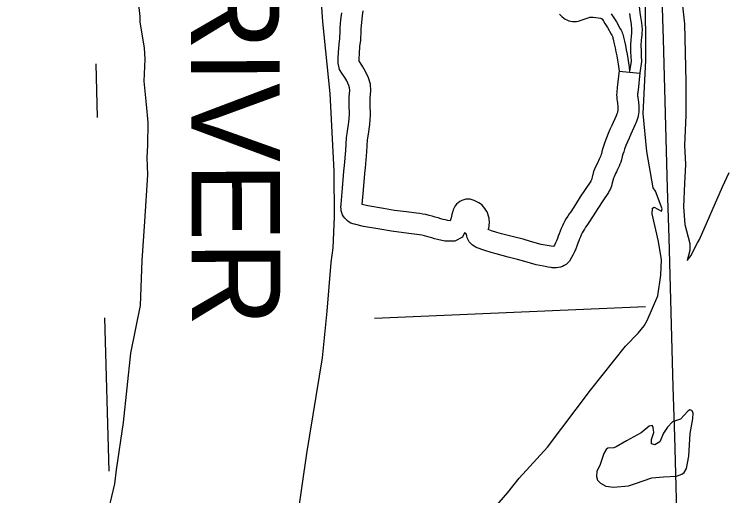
# Model space of a CAD drawing. Extents: x -19 to 366, y -4 to 359.
# Drawn here: x 163.091 to 164.055, y 176.69 to 177.343 of the extents above; entities that cross this region are included whole.
import ezdxf

# ---------------------------------------------------------------- set-up
doc = ezdxf.new("R2010")
doc.units = 0
for name, color, linetype in [('R_Axis', 7, 'Continuous'), ('R_Axis Annot', 7, 'Continuous'), ('R_Border Prem', 7, 'Continuous'), ('Sheet Fence', 7, 'Continuous'), ('T_Indications', 7, 'Continuous'), ('T_Notes', 7, 'Continuous')]:
    doc.layers.add(name, color=color, linetype=linetype)

msp = doc.modelspace()

# ---------------------------------------------------------------- linework, layer by layer
at = {"layer": 'R_Axis'}
for points in [[(163.20175, 177.27537), (163.20368, 177.20281)], [(163.21352, 176.93095), (163.21956, 176.72305)]]:
    msp.add_lwpolyline(points, dxfattribs=at)
at = {"layer": 'R_Axis Annot'}
msp.add_lwpolyline([(163.58, 176.93083), (163.94765, 176.9466)], dxfattribs=at)
at = {"layer": 'R_Border Prem'}
for points in [[(163.21946, 176.67173), (163.22759, 176.70603), (163.2301, 176.72505), (163.23924, 176.78934), (163.24939, 176.88307), (163.26268, 176.94782), (163.26467, 177.00895), (163.26812, 177.06176), (163.27235, 177.12483), (163.27156, 177.14872), (163.27261, 177.16506), (163.27284, 177.19599), (163.27053, 177.22042), (163.26733, 177.25205), (163.2689, 177.28206), (163.26808, 177.29703), (163.26198, 177.33222), (163.26204, 177.33962), (163.25647, 177.38866)], [(163.99457, 177.38265), (164.00059, 177.33001), (164.00212, 177.25111), (164.00251, 177.20615), (164.00038, 177.16474), (164.00177, 177.13916), (164.00031, 177.11351), (163.99915, 177.08143), (164.00089, 177.05755), (164.00758, 177.03187), (164.00755, 177.02238), (164.00437, 177.00885), (164.009, 177.01539), (164.01837, 177.03263)], [(163.50623, 177.37894), (163.50949, 177.33252), (163.51949, 177.23517), (163.52471, 177.12996), (163.52539, 177.06812), (163.52345, 177.02596), (163.52076, 177.00599), (163.51526, 176.94005), (163.50914, 176.87676), (163.48785, 176.74735), (163.47565, 176.6627)], [(163.96107, 177.10275), (163.95815, 177.10763), (163.94954, 177.15662), (163.94467, 177.20833), (163.94799, 177.28011), (163.94771, 177.37421)], [(164.01837, 177.03263), (164.02076, 177.03723), (164.05194, 177.10895), (164.06127, 177.12828)], [(163.71092, 176.63678), (163.76073, 176.69423), (163.77612, 176.71367), (163.81483, 176.75554), (163.87301, 176.83306), (163.9205, 176.89292), (163.93764, 176.91031), (163.94581, 176.92013), (163.94986, 176.92761), (163.96444, 176.96108), (163.96832, 176.98904), (163.96911, 177.00973), (163.96546, 177.03471), (163.95648, 177.07231), (163.95692, 177.07991), (163.95917, 177.08127), (163.96912, 177.07576), (163.9702, 177.07882), (163.96107, 177.10275)], [(163.93412, 176.70628), (163.95616, 176.71408), (163.97205, 176.71569), (163.98986, 176.7162), (163.99701, 176.71899), (164, 176.72151), (164.00333, 176.72669), (164.00626, 176.74363), (164.00801, 176.77421), (164.01184, 176.7942), (164.01246, 176.80218), (164.01051, 176.80556), (164.00784, 176.80627), (164.00503, 176.80452), (163.99517, 176.79371), (163.98443, 176.7901), (163.97754, 176.78277), (163.97218, 176.77451), (163.96726, 176.76304), (163.96013, 176.75893), (163.95594, 176.76018), (163.95565, 176.76625), (163.95909, 176.77579), (163.95783, 176.78279), (163.95646, 176.78504), (163.95268, 176.78441), (163.94166, 176.77529), (163.92176, 176.7643), (163.90787, 176.75608), (163.90467, 176.7547), (163.89653, 176.75436), (163.89409, 176.7528), (163.89116, 176.74724), (163.88556, 176.73101)], [(163.88556, 176.73101), (163.88171, 176.72317), (163.88127, 176.71576), (163.88268, 176.71104), (163.88635, 176.70712), (163.89381, 176.7027), (163.90407, 176.70137), (163.92469, 176.70345), (163.93412, 176.70628)]]:
    msp.add_lwpolyline(points, dxfattribs=at)
at = {"layer": 'Sheet Fence'}
for points in [[(168.79024, 2.24423), (168.56072, 10.86154), (168.3304, 19.47898), (168.09927, 28.09654), (167.86734, 36.71424), (167.63461, 45.33207), (167.40109, 53.95003), (167.16676, 62.56812), (166.93164, 71.18634), (166.69573, 79.80469), (166.45902, 88.42317), (166.22151, 97.04178), (165.98322, 105.66053), (165.74413, 114.27941), (165.50426, 122.89842), (165.26359, 131.51756), (165.02214, 140.13684), (164.7799, 148.75625), (164.53687, 157.3758), (164.29307, 165.99547), (164.04847, 174.61528), (163.8031, 183.23523), (163.55694, 191.85531), (163.31001, 200.47553), (163.06229, 209.09588), (162.8138, 217.71636), (162.56453, 226.33698), (162.31449, 234.95774), (162.06367, 243.57863), (161.81208, 252.19966), (161.55972, 260.82082), (161.30659, 269.44212), (161.05269, 278.06356), (160.79802, 286.68514), (160.54258, 295.30685), (160.28638, 303.9287), (160.02941, 312.55068), (159.77168, 321.1728), (159.51318, 329.79507), (159.25393, 338.41747), (158.99391, 347.04)], [(0, 172.2839), (7.1335, 172.2883), (14.26699, 172.30153), (21.40046, 172.32356), (28.53389, 172.35442), (35.66729, 172.39408), (42.80062, 172.44256), (49.9339, 172.49986), (57.06709, 172.56597), (64.2002, 172.6409), (71.33321, 172.72464), (78.46611, 172.81719), (85.59889, 172.91856), (92.73155, 173.02874), (99.86406, 173.14774), (106.99641, 173.27555), (114.12861, 173.41217), (121.26063, 173.5576), (128.39246, 173.71185), (135.5241, 173.87492), (142.65553, 174.04679), (149.78674, 174.22748), (156.91773, 174.41697), (164.04847, 174.61528), (171.17897, 174.82241), (178.3092, 175.03834), (185.43916, 175.26308), (192.56884, 175.49664), (199.69822, 175.739), (206.8273, 175.99017), (213.95607, 176.25015), (221.0845, 176.51895), (228.2126, 176.79655), (235.34035, 177.08295), (242.46774, 177.37817), (249.59476, 177.68219), (256.7214, 177.99502), (263.84765, 178.31666), (270.97349, 178.6471), (278.09893, 178.98634), (285.22393, 179.33439), (292.3485, 179.69125), (299.47263, 180.05691), (306.59629, 180.43137), (313.71949, 180.81463), (320.84221, 181.2067), (327.96444, 181.60757), (335.08617, 182.01724), (342.20739, 182.4357)]]:
    msp.add_spline(points, degree=3, dxfattribs=at)
at = {"layer": 'T_Indications'}
for points in [[(163.92896, 177.41471), (163.92925, 177.41011), (163.92951, 177.40515), (163.92999, 177.39874), (163.93068, 177.39302), (163.9316, 177.38713), (163.93273, 177.38169), (163.93389, 177.37697), (163.93578, 177.37048), (163.93707, 177.36464), (163.93837, 177.35799), (163.93906, 177.35327), (163.94004, 177.34529), (163.94068, 177.3392), (163.94229, 177.33108), (163.94288, 177.32219), (163.94259, 177.31663), (163.94242, 177.31415)], [(163.83099, 177.34283), (163.83403, 177.33956), (163.83625, 177.33776), (163.83842, 177.33632), (163.84089, 177.33504), (163.8435, 177.33406), (163.84611, 177.33339), (163.84877, 177.333), (163.85153, 177.3329), (163.85423, 177.3331), (163.85692, 177.3336), (163.85906, 177.33425), (163.87137, 177.33852), (163.87207, 177.33871), (163.87276, 177.33886), (163.87347, 177.33896), (163.8742, 177.33902), (163.87492, 177.33904), (163.87565, 177.33901), (163.87669, 177.3389), (163.88024, 177.33846), (163.88639, 177.33734), (163.88726, 177.33718), (163.88751, 177.33711), (163.8878, 177.33701), (163.88804, 177.3369), (163.88819, 177.33681), (163.88842, 177.33665), (163.88869, 177.33642), (163.88888, 177.33624), (163.88902, 177.33607), (163.88921, 177.3358), (163.89067, 177.33336), (163.89251, 177.3304), (163.89437, 177.32747), (163.89597, 177.32504), (163.90115, 177.31576), (163.90195, 177.31441), (163.90239, 177.31351), (163.90279, 177.31256), (163.9031, 177.31163), (163.90336, 177.31067), (163.9034, 177.31046)], [(163.90111, 177.34358), (163.9028, 177.34076), (163.90454, 177.33795), (163.90631, 177.33517), (163.90812, 177.33242), (163.91347, 177.32284), (163.91447, 177.32115), (163.91532, 177.3194), (163.91609, 177.31758), (163.91671, 177.31573), (163.91722, 177.31383), (163.91758, 177.3119), (163.91899, 177.30616), (163.92032, 177.30039), (163.92151, 177.2946), (163.92263, 177.28879), (163.92361, 177.28296), (163.92451, 177.27712), (163.92528, 177.27125), (163.92598, 177.26538)], [(163.92592, 177.34369), (163.92662, 177.33707), (163.92818, 177.32922), (163.92865, 177.32209), (163.92841, 177.31747), (163.9281, 177.31278), (163.92773, 177.30828), (163.92723, 177.30119), (163.92746, 177.29191), (163.92776, 177.28572), (163.92807, 177.27928), (163.92598, 177.26538)], [(163.94242, 177.31415), (163.94226, 177.31174), (163.9419, 177.30721), (163.94145, 177.30086), (163.94166, 177.29243), (163.94195, 177.28641), (163.94233, 177.27856), (163.94002, 177.26326)], [(163.9034, 177.31046), (163.9037, 177.30889), (163.90517, 177.30288), (163.90644, 177.29737), (163.90758, 177.29183), (163.90865, 177.28627), (163.90958, 177.2807), (163.91045, 177.27511), (163.91171, 177.26551)]]:
    msp.add_lwpolyline(points, dxfattribs=at)
at = {"layer": 'T_Notes'}
for p, q in [((163.91171, 177.26572), (163.93997, 177.26272)), ((163.7341, 177.05086), (163.73502, 177.05281))]:
    msp.add_line(p, q, dxfattribs=at)
for points in [[(163.53661, 177.26175), (163.53256, 177.26767), (163.5307, 177.27652), (163.53076, 177.28309), (163.531, 177.29113), (163.53189, 177.30209), (163.53298, 177.30993), (163.53331, 177.32013), (163.53319, 177.32416), (163.53439, 177.33503), (163.53553, 177.34461)], [(163.5604, 177.27728), (163.5592, 177.27904), (163.55913, 177.27935), (163.55916, 177.28253), (163.55937, 177.28955), (163.56014, 177.29899), (163.56132, 177.30752), (163.56173, 177.32009), (163.56165, 177.32302), (163.56261, 177.3318), (163.56371, 177.341), (163.56461, 177.34754)], [(163.73502, 177.05281), (163.73543, 177.05502), (163.73572, 177.05724), (163.73585, 177.05946), (163.73586, 177.06168), (163.73571, 177.06402), (163.73539, 177.06635), (163.73483, 177.06902), (163.73381, 177.072), (163.73259, 177.07469), (163.7312, 177.07712), (163.72966, 177.0794), (163.72784, 177.08164), (163.72583, 177.08369), (163.72373, 177.0855), (163.72146, 177.08716), (163.719, 177.08862), (163.71533, 177.09042), (163.71264, 177.09133), (163.70979, 177.09189), (163.70685, 177.09206), (163.70393, 177.09182), (163.70106, 177.09119), (163.69839, 177.0902), (163.69577, 177.08884), (163.69346, 177.08717), (163.69134, 177.08522), (163.68949, 177.08292), (163.68791, 177.08035), (163.68681, 177.0777), (163.68627, 177.07583), (163.68503, 177.07116), (163.68384, 177.0667), (163.68273, 177.06259), (163.68245, 177.06263), (163.67923, 177.06318), (163.67605, 177.06383), (163.6729, 177.06461), (163.66976, 177.0655), (163.6664, 177.06658), (163.66247, 177.06784), (163.65828, 177.06904), (163.65405, 177.0701), (163.6498, 177.07103), (163.64553, 177.07183), (163.64124, 177.07249), (163.63694, 177.07301), (163.63317, 177.07335), (163.62327, 177.07473), (163.60708, 177.07661), (163.59199, 177.07931), (163.57075, 177.08284), (163.5632, 177.08465), (163.56482, 177.10487), (163.5666, 177.127), (163.56753, 177.13469), (163.56961, 177.15611), (163.57043, 177.1724), (163.57159, 177.18023), (163.5735, 177.1933), (163.5746, 177.20608), (163.57402, 177.22068), (163.57389, 177.22915), (163.57482, 177.23903), (163.57438, 177.24784), (163.57181, 177.25636), (163.56754, 177.26535), (163.56422, 177.27142), (163.5604, 177.27728)], [(163.91181, 177.2665), (163.90938, 177.24365), (163.90905, 177.24169), (163.90873, 177.23898), (163.90852, 177.23618), (163.90848, 177.23338), (163.90856, 177.23057), (163.9088, 177.22778), (163.90916, 177.22507), (163.90947, 177.22337), (163.91005, 177.21649), (163.91013, 177.21516), (163.91013, 177.21405), (163.91007, 177.21295), (163.90995, 177.21186), (163.90977, 177.21078), (163.90951, 177.20964), (163.90922, 177.2086), (163.90884, 177.20753), (163.90842, 177.20648), (163.90771, 177.205), (163.90188, 177.19192), (163.8994, 177.18657), (163.89696, 177.18092), (163.89463, 177.17518), (163.8925, 177.16943), (163.89108, 177.16539), (163.88973, 177.16115), (163.88856, 177.15688), (163.88772, 177.15343), (163.88718, 177.15184), (163.88646, 177.14988), (163.88567, 177.14795), (163.88483, 177.14606), (163.88394, 177.1442), (163.88285, 177.14211), (163.88138, 177.13922), (163.87993, 177.13611), (163.87859, 177.13291), (163.87728, 177.12939), (163.87511, 177.12179), (163.87479, 177.12002), (163.87465, 177.11943), (163.87444, 177.11877), (163.87421, 177.11813), (163.87394, 177.11753), (163.8736, 177.11687), (163.87325, 177.11627), (163.86588, 177.10531), (163.85919, 177.09517), (163.85254, 177.08496), (163.84616, 177.07499), (163.84428, 177.07228), (163.84219, 177.06909), (163.84019, 177.06581), (163.83832, 177.06252), (163.83652, 177.05914), (163.83487, 177.05575), (163.83328, 177.05231), (163.83179, 177.04875), (163.83044, 177.04524), (163.82927, 177.04196), (163.82808, 177.03871), (163.82685, 177.03568), (163.82552, 177.0327), (163.82409, 177.02978), (163.82297, 177.02768), (163.81948, 177.02812), (163.81411, 177.02901), (163.80589, 177.03061), (163.79174, 177.03467), (163.7816, 177.03764), (163.76861, 177.04105), (163.75236, 177.0452), (163.74612, 177.047), (163.73852, 177.0493), (163.7341, 177.05086)], [(163.70216, 177.04626), (163.69911, 177.04059), (163.68909, 177.03493), (163.67527, 177.03503), (163.66563, 177.03714), (163.66152, 177.0383), (163.6577, 177.03954), (163.65422, 177.04065), (163.65091, 177.0416), (163.64756, 177.04244), (163.64417, 177.04318), (163.64077, 177.04382), (163.63736, 177.04434), (163.63395, 177.04476), (163.62994, 177.04511), (163.61967, 177.04655), (163.60293, 177.04849), (163.58716, 177.05132), (163.56509, 177.05498), (163.55261, 177.05798), (163.55041, 177.05861), (163.54796, 177.05965), (163.54559, 177.06095), (163.54336, 177.06254), (163.54135, 177.06435), (163.53948, 177.06645), (163.53794, 177.06871), (163.53674, 177.07093), (163.53567, 177.07345), (163.53493, 177.07617), (163.53451, 177.07879), (163.53438, 177.08141), (163.53453, 177.08419), (163.53477, 177.08545), (163.5365, 177.10714), (163.53832, 177.12986), (163.53929, 177.13778), (163.54127, 177.15819), (163.54212, 177.1752), (163.54348, 177.18438), (163.54527, 177.19658), (163.54614, 177.20673), (163.54562, 177.21991), (163.54547, 177.23027), (163.54634, 177.23966), (163.54618, 177.24296), (163.54523, 177.2461), (163.54222, 177.25244), (163.53983, 177.25682), (163.53661, 177.26175)], [(163.94002, 177.26326), (163.93754, 177.2398), (163.93718, 177.23767), (163.93701, 177.23626), (163.93691, 177.23492), (163.93689, 177.23357), (163.93693, 177.23223), (163.93705, 177.23089), (163.93724, 177.22948), (163.93767, 177.2271), (163.9384, 177.21847), (163.93853, 177.216), (163.93855, 177.21331), (163.93839, 177.21061), (163.9381, 177.20792), (163.93764, 177.20524), (163.93706, 177.20267), (163.93632, 177.20004), (163.93544, 177.19752), (163.93444, 177.19505), (163.9335, 177.19308), (163.92774, 177.18016), (163.92533, 177.17496), (163.92316, 177.16995), (163.92112, 177.16491), (163.91922, 177.15977), (163.91802, 177.15637), (163.91698, 177.15309), (163.91606, 177.14976), (163.91504, 177.14554), (163.91397, 177.14235), (163.91294, 177.13959), (163.91183, 177.13685), (163.91062, 177.13413), (163.90933, 177.13145), (163.9081, 177.12908), (163.90692, 177.12679), (163.90592, 177.12462), (163.90501, 177.12246), (163.9043, 177.12053), (163.90283, 177.11539), (163.90261, 177.11418), (163.90204, 177.11181), (163.90134, 177.10958), (163.90052, 177.10737), (163.89955, 177.10521), (163.8985, 177.10317), (163.89732, 177.10115), (163.88953, 177.08957), (163.88295, 177.07959), (163.87641, 177.06956), (163.8698, 177.05922), (163.86782, 177.05637), (163.8662, 177.0539), (163.86467, 177.0514), (163.86321, 177.04882), (163.86183, 177.04624), (163.86053, 177.04357), (163.85928, 177.04085), (163.85816, 177.03818), (163.85709, 177.03538), (163.85599, 177.0323), (163.85459, 177.02849), (163.85299, 177.02455), (163.85126, 177.02066), (163.84938, 177.01683), (163.84737, 177.01307), (163.84451, 177.00815), (163.84194, 177.00547), (163.83977, 177.00367), (163.83748, 177.00217), (163.83498, 177.00088), (163.83226, 176.99989), (163.82952, 176.99923), (163.82674, 176.99888), (163.82392, 176.99886), (163.82113, 176.99915), (163.81981, 176.99944), (163.81537, 177.00001), (163.80908, 177.00105), (163.79925, 177.00296), (163.78383, 177.00738), (163.77399, 177.01026), (163.76149, 177.01355), (163.7449, 177.01778), (163.73806, 177.01976), (163.72969, 177.0223), (163.71788, 177.02645), (163.71499, 177.02812), (163.71268, 177.02985), (163.71053, 177.0319), (163.7086, 177.03432), (163.70707, 177.03688), (163.70588, 177.03952), (163.70506, 177.04222), (163.70448, 177.04523), (163.70216, 177.04626)]]:
    msp.add_lwpolyline(points, dxfattribs=at)

# ---------------------------------------------------------------- texts
at = {"layer": 'R_Border Prem'}
msp.add_text('RIVER', height=0.12, rotation=270.19463, dxfattribs=at).set_placement((163.3307, 177.40961))

doc.saveas('drawing.dxf')
